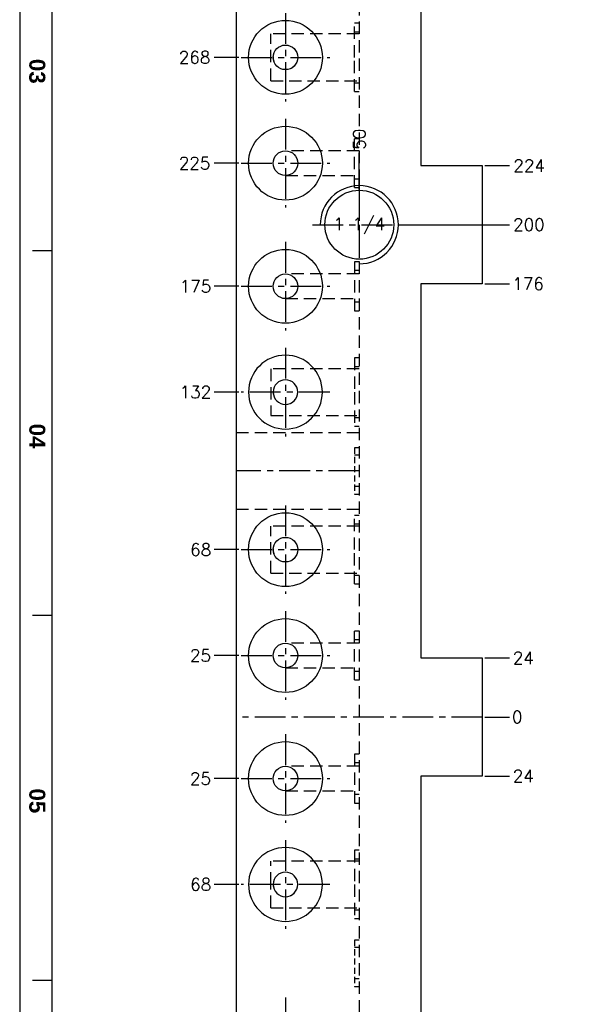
# Model space of a CAD drawing. Extents: x 2651 to 11825, y -3833 to 1075.
# Tile 508 of 656: x 5671 to 5898, y -2264 to -1864. Entities that reach past the tile are written whole.
import ezdxf
from ezdxf.enums import TextEntityAlignment as Align

# ---------------------------------------------------------------- set-up
doc = ezdxf.new("R2010")
doc.units = 0
doc.header["$LTSCALE"] = 10
for name, pattern in [('CENTER', [2, 1.25, -0.25, 0.25, -0.25]), ('DASHED', [0.75, 0.5, -0.25]), ('HIDDEN', [0.375, 0.25, -0.125])]:
    doc.linetypes.add(name, pattern=pattern)
doc.layers.get('0').update_dxf_attribs({"linetype": 'CONTINUOUS'})
doc.layers.get('Defpoints').update_dxf_attribs({"linetype": 'CONTINUOUS'})
for name, color, linetype in [('2', 7, 'CONTINUOUS'), ('98', 7, 'CONTINUOUS'), ('BOX', 4, 'CONTINUOUS'), ('CEN', 1, 'CENTER'), ('COOL', 150, 'HIDDEN'), ('DIM', 3, 'CONTINUOUS'), ('PART', 7, 'CONTINUOUS'), ('TEXT', 4, 'CONTINUOUS')]:
    doc.layers.add(name, color=color, linetype=linetype)
doc.styles.get("Standard").update_dxf_attribs({"font": 'romans.shx'})
doc.dimstyles.new('T5', dxfattribs={"dimtxt": 5, "dimasz": 4, "dimexe": 1.5, "dimexo": 1, "dimgap": 1.5, "dimtad": 0, "dimrnd": 1.38778e-17, "dimzin": 9, "dimdsep": 46, "dimtxsty": 'Standard', "dimblk": 'CLOSED', "dimcen": 0, "dimclrd": 3, "dimclre": 3, "dimclrt": 3, "dimazin": 2, "dimtfac": 0.75, "dimtofl": 0, "dimtmove": 0, "dimatfit": 3, "dimfxl": 0, "dimtolj": 1, "dimarcsym": 0})

# ---------------------------------------------------------------- blocks, each defined once
blk = doc.blocks.new('*D3198')
at = {"layer": 'Defpoints', "color": 0}
for p in [(5758.68, -1611.36), (5758.68, -1622.36), (5858.68, -2147.36)]:
    blk.add_point(p, dxfattribs=at)
at = {"layer": 'DIM', "color": 3, "lineweight": -2}
blk.add_line((5758.68, -1621.36), (5758.68, -1611.36), dxfattribs=at)
at = {"layer": 'DIM', "color": 3, "insert": (5758.68, -1603.79), "char_height": 5, "attachment_point": 5, "rotation": 90}
blk.add_mtext('\\A1;100', dxfattribs=at)
blk = doc.blocks.new('_Closed')
at = {"color": 0, "linetype": 'ByBlock', "lineweight": -2}
for p, q in [((-1, 0.167), (0, 0)), ((-1, 0.167), (-1, -0.167)), ((0, 0), (-1, -0.167)), ((0, 0), (-1, 0))]:
    blk.add_line(p, q, dxfattribs=at)
blk = doc.blocks.new('*D3199')
at = {"layer": 'Defpoints', "color": 0}
for p in [(5768.68, -1611.36), (5766.58, -1652.46), (5858.68, -2147.36)]:
    blk.add_point(p, dxfattribs=at)
at = {"layer": 'DIM', "color": 3, "lineweight": -2}
for p, q in [((5768.68, -1619.36), (5768.68, -1611.36)), ((5766.58, -1627.36), (5768.68, -1619.36)), ((5766.58, -1651.46), (5766.58, -1627.36))]:
    blk.add_line(p, q, dxfattribs=at)
at = {"layer": 'DIM', "color": 3, "insert": (5768.68, -1602.95), "char_height": 5, "attachment_point": 5, "rotation": 90}
blk.add_mtext('\\A1;92.1', dxfattribs=at)
blk = doc.blocks.new('*D3200')
at = {"layer": 'Defpoints', "color": 0}
for p in [(5853.68, -1611.36), (5853.68, -1622.36), (5858.68, -2147.36)]:
    blk.add_point(p, dxfattribs=at)
at = {"layer": 'DIM', "color": 3, "lineweight": -2}
blk.add_line((5853.68, -1621.36), (5853.68, -1611.36), dxfattribs=at)
at = {"layer": 'DIM', "color": 3, "insert": (5853.68, -1608.19), "char_height": 5, "attachment_point": 5, "rotation": 90}
blk.add_mtext('\\A1;5', dxfattribs=at)
blk = doc.blocks.new('*D3203')
at = {"layer": 'Defpoints', "color": 0}
for p in [(5858.68, -1771.36), (5869.68, -1771.36), (5858.68, -2147.36)]:
    blk.add_point(p, dxfattribs=at)
at = {"layer": 'DIM', "color": 3, "lineweight": -2}
blk.add_line((5859.68, -1771.36), (5869.68, -1771.36), dxfattribs=at)
at = {"layer": 'DIM', "color": 3, "insert": (5877.61, -1771.36), "char_height": 5, "attachment_point": 5}
blk.add_mtext('\\A1;376', dxfattribs=at)
blk = doc.blocks.new('*D3204')
at = {"layer": 'Defpoints', "color": 0}
for p in [(5858.68, -1923.36), (5869.68, -1923.36), (5858.68, -2147.36)]:
    blk.add_point(p, dxfattribs=at)
at = {"layer": 'DIM', "color": 3, "lineweight": -2}
blk.add_line((5859.68, -1923.36), (5869.68, -1923.36), dxfattribs=at)
at = {"layer": 'DIM', "color": 3, "insert": (5877.73, -1923.36), "char_height": 5, "attachment_point": 5}
blk.add_mtext('\\A1;224', dxfattribs=at)
blk = doc.blocks.new('*D3205')
at = {"layer": 'Defpoints', "color": 0}
for p in [(5825.83, -1947.36), (5869.68, -1947.36), (5858.68, -2147.36)]:
    blk.add_point(p, dxfattribs=at)
at = {"layer": 'DIM', "color": 3, "lineweight": -2}
blk.add_line((5826.83, -1947.36), (5869.68, -1947.36), dxfattribs=at)
at = {"layer": 'DIM', "color": 3, "insert": (5877.61, -1947.36), "char_height": 5, "attachment_point": 5}
blk.add_mtext('\\A1;200', dxfattribs=at)
blk = doc.blocks.new('*D3206')
at = {"layer": 'Defpoints', "color": 0}
for p in [(5858.68, -1971.36), (5869.68, -1971.36), (5858.68, -2147.36)]:
    blk.add_point(p, dxfattribs=at)
at = {"layer": 'DIM', "color": 3, "lineweight": -2}
blk.add_line((5859.68, -1971.36), (5869.68, -1971.36), dxfattribs=at)
at = {"layer": 'DIM', "color": 3, "insert": (5877.26, -1971.36), "char_height": 5, "attachment_point": 5}
blk.add_mtext('\\A1;176', dxfattribs=at)
blk = doc.blocks.new('*D3207')
at = {"layer": 'Defpoints', "color": 0}
for p in [(5858.68, -2123.36), (5869.68, -2123.36), (5858.68, -2147.36)]:
    blk.add_point(p, dxfattribs=at)
at = {"layer": 'DIM', "color": 3, "lineweight": -2}
blk.add_line((5859.68, -2123.36), (5869.68, -2123.36), dxfattribs=at)
at = {"layer": 'DIM', "color": 3, "insert": (5875.35, -2123.36), "char_height": 5, "attachment_point": 5}
blk.add_mtext('\\A1;24', dxfattribs=at)
blk = doc.blocks.new('*D3208')
at = {"layer": 'Defpoints', "color": 0}
for p in [(5858.68, -2147.36), (5858.68, -2147.36), (5869.68, -2147.36)]:
    blk.add_point(p, dxfattribs=at)
at = {"layer": 'DIM', "color": 3, "lineweight": -2}
blk.add_line((5859.68, -2147.36), (5869.68, -2147.36), dxfattribs=at)
at = {"layer": 'DIM', "color": 3, "insert": (5872.85, -2147.36), "char_height": 5, "attachment_point": 5}
blk.add_mtext('\\A1;0', dxfattribs=at)
blk = doc.blocks.new('*D3209')
at = {"layer": 'Defpoints', "color": 0}
for p in [(5858.68, -2147.36), (5858.68, -2171.36), (5869.68, -2171.36)]:
    blk.add_point(p, dxfattribs=at)
at = {"layer": 'DIM', "color": 3, "lineweight": -2}
blk.add_line((5859.68, -2171.36), (5869.68, -2171.36), dxfattribs=at)
at = {"layer": 'DIM', "color": 3, "insert": (5875.35, -2171.36), "char_height": 5, "attachment_point": 5}
blk.add_mtext('\\A1;24', dxfattribs=at)
blk = doc.blocks.new('*D3210')
at = {"layer": 'Defpoints', "color": 0}
for p in [(5858.68, -2147.36), (5858.68, -2323.36), (5869.68, -2323.36)]:
    blk.add_point(p, dxfattribs=at)
at = {"layer": 'DIM', "color": 3, "lineweight": -2}
blk.add_line((5859.68, -2323.36), (5869.68, -2323.36), dxfattribs=at)
at = {"layer": 'DIM', "color": 3, "insert": (5877.26, -2323.36), "char_height": 5, "attachment_point": 5}
blk.add_mtext('\\A1;176', dxfattribs=at)
blk = doc.blocks.new('*D3211')
at = {"layer": 'Defpoints', "color": 0}
for p in [(5858.68, -2147.36), (5825.83, -2347.36), (5869.68, -2347.36)]:
    blk.add_point(p, dxfattribs=at)
at = {"layer": 'DIM', "color": 3, "lineweight": -2}
blk.add_line((5826.83, -2347.36), (5869.68, -2347.36), dxfattribs=at)
at = {"layer": 'DIM', "color": 3, "insert": (5877.61, -2347.36), "char_height": 5, "attachment_point": 5}
blk.add_mtext('\\A1;200', dxfattribs=at)
blk = doc.blocks.new('*D3212')
at = {"layer": 'Defpoints', "color": 0}
for p in [(5858.68, -2147.36), (5858.68, -2371.36), (5869.68, -2371.36)]:
    blk.add_point(p, dxfattribs=at)
at = {"layer": 'DIM', "color": 3, "lineweight": -2}
blk.add_line((5859.68, -2371.36), (5869.68, -2371.36), dxfattribs=at)
at = {"layer": 'DIM', "color": 3, "insert": (5877.73, -2371.36), "char_height": 5, "attachment_point": 5}
blk.add_mtext('\\A1;224', dxfattribs=at)
blk = doc.blocks.new('*D3213')
at = {"layer": 'Defpoints', "color": 0}
for p in [(5858.68, -2147.36), (5858.68, -2523.36), (5869.68, -2523.36)]:
    blk.add_point(p, dxfattribs=at)
at = {"layer": 'DIM', "color": 3, "lineweight": -2}
blk.add_line((5859.68, -2523.36), (5869.68, -2523.36), dxfattribs=at)
at = {"layer": 'DIM', "color": 3, "insert": (5877.61, -2523.36), "char_height": 5, "attachment_point": 5}
blk.add_mtext('\\A1;376', dxfattribs=at)
blk = doc.blocks.new('*D3214')
at = {"layer": 'Defpoints', "color": 0}
for p in [(5858.68, -1747.36), (5869.68, -1747.36), (5858.68, -2147.36)]:
    blk.add_point(p, dxfattribs=at)
at = {"layer": 'DIM', "color": 3, "lineweight": -2}
blk.add_line((5859.68, -1747.36), (5869.68, -1747.36), dxfattribs=at)
at = {"layer": 'DIM', "color": 3, "insert": (5877.61, -1747.36), "char_height": 5, "attachment_point": 5}
blk.add_mtext('\\A1;400', dxfattribs=at)
blk = doc.blocks.new('*D3215')
at = {"layer": 'Defpoints', "color": 0}
for p in [(5858.68, -2147.36), (5858.68, -2547.36), (5869.68, -2547.36)]:
    blk.add_point(p, dxfattribs=at)
at = {"layer": 'DIM', "color": 3, "lineweight": -2}
blk.add_line((5859.68, -2547.36), (5869.68, -2547.36), dxfattribs=at)
at = {"layer": 'DIM', "color": 3, "insert": (5877.61, -2547.36), "char_height": 5, "attachment_point": 5}
blk.add_mtext('\\A1;400', dxfattribs=at)
blk = doc.blocks.new('*D3216')
at = {"layer": 'Defpoints', "color": 0}
for p in [(5858.68, -2147.36), (5847.76, -2622.36), (5869.68, -2622.36)]:
    blk.add_point(p, dxfattribs=at)
at = {"layer": 'DIM', "color": 3, "lineweight": -2}
blk.add_line((5848.76, -2622.36), (5869.68, -2622.36), dxfattribs=at)
at = {"layer": 'DIM', "color": 3, "insert": (5877.61, -2622.36), "char_height": 5, "attachment_point": 5}
blk.add_mtext('\\A1;475', dxfattribs=at)
blk = doc.blocks.new('*D3217')
at = {"layer": 'Defpoints', "color": 0}
for p in [(5858.68, -2147.36), (5858.68, -2672.36), (5858.68, -2682.81)]:
    blk.add_point(p, dxfattribs=at)
at = {"layer": 'DIM', "color": 3, "lineweight": -2}
blk.add_line((5858.68, -2673.36), (5858.68, -2682.81), dxfattribs=at)
at = {"layer": 'DIM', "color": 3, "insert": (5858.68, -2685.98), "char_height": 5, "attachment_point": 5, "rotation": 90}
blk.add_mtext('\\A1;0', dxfattribs=at)
blk = doc.blocks.new('*D3218')
at = {"layer": 'Defpoints', "color": 0}
for p in [(5858.68, -2147.36), (5758.68, -2672.36), (5758.68, -2684.49)]:
    blk.add_point(p, dxfattribs=at)
at = {"layer": 'DIM', "color": 3, "lineweight": -2}
blk.add_line((5758.68, -2673.36), (5758.68, -2684.49), dxfattribs=at)
at = {"layer": 'DIM', "color": 3, "insert": (5758.68, -2692.06), "char_height": 5, "attachment_point": 5, "rotation": 90}
blk.add_mtext('\\A1;100', dxfattribs=at)
blk = doc.blocks.new('*D3219')
at = {"layer": 'Defpoints', "color": 0}
for p in [(5858.68, -2147.36), (5840.14, -2629.98), (5840.14, -2637.92)]:
    blk.add_point(p, dxfattribs=at)
at = {"layer": 'DIM', "color": 3, "lineweight": -2}
blk.add_line((5840.14, -2630.98), (5840.14, -2637.92), dxfattribs=at)
at = {"layer": 'DIM', "color": 3, "insert": (5840.14, -2649.18), "char_height": 5, "attachment_point": 5, "rotation": 90}
blk.add_mtext('\\A1;18.54', dxfattribs=at)
blk = doc.blocks.new('*D3220')
at = {"layer": 'Defpoints', "color": 0}
for p in [(5858.68, -2147.36), (5778.68, -2540.36), (5778.68, -2551.9)]:
    blk.add_point(p, dxfattribs=at)
at = {"layer": 'DIM', "color": 3, "lineweight": -2}
blk.add_line((5778.68, -2541.36), (5778.68, -2551.9), dxfattribs=at)
at = {"layer": 'DIM', "color": 3, "insert": (5778.68, -2557.44), "char_height": 5, "attachment_point": 5, "rotation": 90}
blk.add_mtext('\\A1;80', dxfattribs=at)
blk = doc.blocks.new('*D3221')
at = {"layer": 'Defpoints', "color": 0}
for p in [(5858.68, -2147.36), (5808.68, -2547.36), (5808.68, -2556.93)]:
    blk.add_point(p, dxfattribs=at)
at = {"layer": 'DIM', "color": 3, "lineweight": -2}
blk.add_line((5808.68, -2548.36), (5808.68, -2556.93), dxfattribs=at)
at = {"layer": 'DIM', "color": 3, "insert": (5808.68, -2562.48), "char_height": 5, "attachment_point": 5, "rotation": 90}
blk.add_mtext('\\A1;50', dxfattribs=at)
blk = doc.blocks.new('*D3222')
at = {"layer": 'Defpoints', "color": 0}
for p in [(5858.68, -2147.36), (5749.68, -2522.36), (5760.68, -2522.36)]:
    blk.add_point(p, dxfattribs=at)
at = {"layer": 'DIM', "color": 3, "lineweight": -2}
blk.add_line((5759.68, -2522.36), (5749.68, -2522.36), dxfattribs=at)
at = {"layer": 'DIM', "color": 3, "insert": (5741.76, -2522.36), "char_height": 5, "attachment_point": 5}
blk.add_mtext('\\A1;375', dxfattribs=at)
blk = doc.blocks.new('*D3223')
at = {"layer": 'Defpoints', "color": 0}
for p in [(5858.68, -2147.36), (5749.68, -2479.36), (5760.68, -2479.36)]:
    blk.add_point(p, dxfattribs=at)
at = {"layer": 'DIM', "color": 3, "lineweight": -2}
blk.add_line((5759.68, -2479.36), (5749.68, -2479.36), dxfattribs=at)
at = {"layer": 'DIM', "color": 3, "insert": (5741.76, -2479.36), "char_height": 5, "attachment_point": 5}
blk.add_mtext('\\A1;332', dxfattribs=at)
blk = doc.blocks.new('*D3224')
at = {"layer": 'Defpoints', "color": 0}
for p in [(5858.68, -2147.36), (5749.68, -2415.36), (5760.68, -2415.36)]:
    blk.add_point(p, dxfattribs=at)
at = {"layer": 'DIM', "color": 3, "lineweight": -2}
blk.add_line((5759.68, -2415.36), (5749.68, -2415.36), dxfattribs=at)
at = {"layer": 'DIM', "color": 3, "insert": (5741.76, -2415.36), "char_height": 5, "attachment_point": 5}
blk.add_mtext('\\A1;268', dxfattribs=at)
blk = doc.blocks.new('*D3225')
at = {"layer": 'Defpoints', "color": 0}
for p in [(5858.68, -2147.36), (5749.68, -2372.36), (5760.68, -2372.36)]:
    blk.add_point(p, dxfattribs=at)
at = {"layer": 'DIM', "color": 3, "lineweight": -2}
blk.add_line((5759.68, -2372.36), (5749.68, -2372.36), dxfattribs=at)
at = {"layer": 'DIM', "color": 3, "insert": (5741.76, -2372.36), "char_height": 5, "attachment_point": 5}
blk.add_mtext('\\A1;225', dxfattribs=at)
blk = doc.blocks.new('*D3226')
at = {"layer": 'Defpoints', "color": 0}
for p in [(5858.68, -2147.36), (5749.68, -2322.36), (5760.68, -2322.36)]:
    blk.add_point(p, dxfattribs=at)
at = {"layer": 'DIM', "color": 3, "lineweight": -2}
blk.add_line((5759.68, -2322.36), (5749.68, -2322.36), dxfattribs=at)
at = {"layer": 'DIM', "color": 3, "insert": (5742.11, -2322.36), "char_height": 5, "attachment_point": 5}
blk.add_mtext('\\A1;175', dxfattribs=at)
blk = doc.blocks.new('*D3227')
at = {"layer": 'Defpoints', "color": 0}
for p in [(5858.68, -2147.36), (5749.68, -2279.36), (5760.68, -2279.36)]:
    blk.add_point(p, dxfattribs=at)
at = {"layer": 'DIM', "color": 3, "lineweight": -2}
blk.add_line((5759.68, -2279.36), (5749.68, -2279.36), dxfattribs=at)
at = {"layer": 'DIM', "color": 3, "insert": (5742.11, -2279.36), "char_height": 5, "attachment_point": 5}
blk.add_mtext('\\A1;132', dxfattribs=at)
blk = doc.blocks.new('*D3228')
at = {"layer": 'Defpoints', "color": 0}
for p in [(5858.68, -2147.36), (5749.68, -2215.36), (5760.68, -2215.36)]:
    blk.add_point(p, dxfattribs=at)
at = {"layer": 'DIM', "color": 3, "lineweight": -2}
blk.add_line((5759.68, -2215.36), (5749.68, -2215.36), dxfattribs=at)
at = {"layer": 'DIM', "color": 3, "insert": (5744.26, -2215.36), "char_height": 5, "attachment_point": 5}
blk.add_mtext('\\A1;68', dxfattribs=at)
blk = doc.blocks.new('*D3229')
at = {"layer": 'Defpoints', "color": 0}
for p in [(5858.68, -2147.36), (5749.68, -2172.36), (5760.68, -2172.36)]:
    blk.add_point(p, dxfattribs=at)
at = {"layer": 'DIM', "color": 3, "lineweight": -2}
blk.add_line((5759.68, -2172.36), (5749.68, -2172.36), dxfattribs=at)
at = {"layer": 'DIM', "color": 3, "insert": (5744.14, -2172.36), "char_height": 5, "attachment_point": 5}
blk.add_mtext('\\A1;25', dxfattribs=at)
blk = doc.blocks.new('*D3230')
at = {"layer": 'Defpoints', "color": 0}
for p in [(5749.68, -2122.36), (5760.68, -2122.36), (5858.68, -2147.36)]:
    blk.add_point(p, dxfattribs=at)
at = {"layer": 'DIM', "color": 3, "lineweight": -2}
blk.add_line((5759.68, -2122.36), (5749.68, -2122.36), dxfattribs=at)
at = {"layer": 'DIM', "color": 3, "insert": (5744.14, -2122.36), "char_height": 5, "attachment_point": 5}
blk.add_mtext('\\A1;25', dxfattribs=at)
blk = doc.blocks.new('*D3231')
at = {"layer": 'Defpoints', "color": 0}
for p in [(5749.68, -2079.36), (5760.68, -2079.36), (5858.68, -2147.36)]:
    blk.add_point(p, dxfattribs=at)
at = {"layer": 'DIM', "color": 3, "lineweight": -2}
blk.add_line((5759.68, -2079.36), (5749.68, -2079.36), dxfattribs=at)
at = {"layer": 'DIM', "color": 3, "insert": (5744.26, -2079.36), "char_height": 5, "attachment_point": 5}
blk.add_mtext('\\A1;68', dxfattribs=at)
blk = doc.blocks.new('*D3232')
at = {"layer": 'Defpoints', "color": 0}
for p in [(5749.68, -2015.36), (5760.68, -2015.36), (5858.68, -2147.36)]:
    blk.add_point(p, dxfattribs=at)
at = {"layer": 'DIM', "color": 3, "lineweight": -2}
blk.add_line((5759.68, -2015.36), (5749.68, -2015.36), dxfattribs=at)
at = {"layer": 'DIM', "color": 3, "insert": (5742.11, -2015.36), "char_height": 5, "attachment_point": 5}
blk.add_mtext('\\A1;132', dxfattribs=at)
blk = doc.blocks.new('*D3233')
at = {"layer": 'Defpoints', "color": 0}
for p in [(5749.68, -1972.36), (5760.68, -1972.36), (5858.68, -2147.36)]:
    blk.add_point(p, dxfattribs=at)
at = {"layer": 'DIM', "color": 3, "lineweight": -2}
blk.add_line((5759.68, -1972.36), (5749.68, -1972.36), dxfattribs=at)
at = {"layer": 'DIM', "color": 3, "insert": (5742.11, -1972.36), "char_height": 5, "attachment_point": 5}
blk.add_mtext('\\A1;175', dxfattribs=at)
blk = doc.blocks.new('*D3234')
at = {"layer": 'Defpoints', "color": 0}
for p in [(5749.68, -1922.36), (5760.68, -1922.36), (5858.68, -2147.36)]:
    blk.add_point(p, dxfattribs=at)
at = {"layer": 'DIM', "color": 3, "lineweight": -2}
blk.add_line((5759.68, -1922.36), (5749.68, -1922.36), dxfattribs=at)
at = {"layer": 'DIM', "color": 3, "insert": (5741.76, -1922.36), "char_height": 5, "attachment_point": 5}
blk.add_mtext('\\A1;225', dxfattribs=at)
blk = doc.blocks.new('*D3235')
at = {"layer": 'Defpoints', "color": 0}
for p in [(5749.68, -1879.36), (5760.68, -1879.36), (5858.68, -2147.36)]:
    blk.add_point(p, dxfattribs=at)
at = {"layer": 'DIM', "color": 3, "lineweight": -2}
blk.add_line((5759.68, -1879.36), (5749.68, -1879.36), dxfattribs=at)
at = {"layer": 'DIM', "color": 3, "insert": (5741.76, -1879.36), "char_height": 5, "attachment_point": 5}
blk.add_mtext('\\A1;268', dxfattribs=at)
blk = doc.blocks.new('*D3236')
at = {"layer": 'Defpoints', "color": 0}
for p in [(5749.68, -1815.36), (5760.68, -1815.36), (5858.68, -2147.36)]:
    blk.add_point(p, dxfattribs=at)
at = {"layer": 'DIM', "color": 3, "lineweight": -2}
blk.add_line((5759.68, -1815.36), (5749.68, -1815.36), dxfattribs=at)
at = {"layer": 'DIM', "color": 3, "insert": (5741.76, -1815.36), "char_height": 5, "attachment_point": 5}
blk.add_mtext('\\A1;332', dxfattribs=at)
blk = doc.blocks.new('*D3237')
at = {"layer": 'Defpoints', "color": 0}
for p in [(5749.68, -1772.36), (5760.68, -1772.36), (5858.68, -2147.36)]:
    blk.add_point(p, dxfattribs=at)
at = {"layer": 'DIM', "color": 3, "lineweight": -2}
blk.add_line((5759.68, -1772.36), (5749.68, -1772.36), dxfattribs=at)
at = {"layer": 'DIM', "color": 3, "insert": (5741.76, -1772.36), "char_height": 5, "attachment_point": 5}
blk.add_mtext('\\A1;375', dxfattribs=at)
blk = doc.blocks.new('*D3238')
at = {"layer": 'Defpoints', "color": 0}
for p in [(5778.68, -1744.92), (5778.68, -1754.36), (5858.68, -2147.36)]:
    blk.add_point(p, dxfattribs=at)
at = {"layer": 'DIM', "color": 3, "lineweight": -2}
blk.add_line((5778.68, -1753.36), (5778.68, -1744.92), dxfattribs=at)
at = {"layer": 'DIM', "color": 3, "insert": (5778.68, -1739.37), "char_height": 5, "attachment_point": 5, "rotation": 90}
blk.add_mtext('\\A1;80', dxfattribs=at)
blk = doc.blocks.new('*D3239')
at = {"layer": 'Defpoints', "color": 0}
for p in [(5808.68, -1737.78), (5808.68, -1747.36), (5858.68, -2147.36)]:
    blk.add_point(p, dxfattribs=at)
at = {"layer": 'DIM', "color": 3, "lineweight": -2}
blk.add_line((5808.68, -1746.36), (5808.68, -1737.78), dxfattribs=at)
at = {"layer": 'DIM', "color": 3, "insert": (5808.68, -1732.23), "char_height": 5, "attachment_point": 5, "rotation": 90}
blk.add_mtext('\\A1;50', dxfattribs=at)
blk = doc.blocks.new('*D3240')
at = {"layer": 'Defpoints', "color": 0}
for p in [(5808.68, -1918.21), (5808.68, -1934.11), (5858.68, -2147.36)]:
    blk.add_point(p, dxfattribs=at)
at = {"layer": 'DIM', "color": 3, "lineweight": -2}
blk.add_line((5808.68, -1933.11), (5808.68, -1918.21), dxfattribs=at)
at = {"layer": 'DIM', "color": 3, "insert": (5808.68, -1912.66), "char_height": 5, "attachment_point": 5, "rotation": 90}
blk.add_mtext('\\A1;50', dxfattribs=at)
blk = doc.blocks.new('*D3241')
at = {"layer": 'Defpoints', "color": 0}
for p in [(5858.68, -2147.36), (5808.68, -2361.65), (5808.68, -2381.69)]:
    blk.add_point(p, dxfattribs=at)
at = {"layer": 'DIM', "color": 3, "lineweight": -2}
blk.add_line((5808.68, -2362.65), (5808.68, -2381.69), dxfattribs=at)
at = {"layer": 'DIM', "color": 3, "insert": (5808.68, -2387.23), "char_height": 5, "attachment_point": 5, "rotation": 90}
blk.add_mtext('\\A1;50', dxfattribs=at)
blk = doc.blocks.new('*D3245')
at = {"layer": 'Defpoints', "color": 0}
for p in [(5833.68, -1763.55), (5833.68, -1771.36), (5858.68, -2147.36)]:
    blk.add_point(p, dxfattribs=at)
at = {"layer": 'DIM', "color": 3, "lineweight": -2}
blk.add_line((5833.68, -1770.36), (5833.68, -1763.55), dxfattribs=at)
at = {"layer": 'DIM', "color": 3, "insert": (5833.68, -1758), "char_height": 5, "attachment_point": 5, "rotation": 90}
blk.add_mtext('\\A1;25', dxfattribs=at)
blk = doc.blocks.new('QQQ')
at = {"color": 4}
for p, q in [((-1111.2, 2143.08), (-1117.2, 2143.08)), ((-1111.2, 2029.08), (-1117.2, 2029.08)), ((-1111.2, 1915.08), (-1117.2, 1915.08))]:
    blk.add_line(p, q, dxfattribs=at)
at = {"layer": 'BOX', "color": 3}
for points in [[(-1121.2, 2485.08), (-1121.2, 1345.08), (-301.2, 1345.08), (-301.2, 2485.08)], [(-1111.2, 2475.08), (-1111.2, 1355.08), (-311.2, 1355.08), (-311.2, 2475.08)]]:
    blk.add_lwpolyline(points, close=True, dxfattribs=at)
at = {"color": 4, "char_height": 5, "attachment_point": 1, "rotation": 270}
for s, insert in [('{\\fArial|b1|i0|c0|p34;\\C6;03}', (-1113.2, 2203.08)), ('{\\fArial|b1|i0|c0|p34;\\C6;04}', (-1113.2, 2089.08)), ('{\\fArial|b1|i0|c0|p34;\\C6;05}', (-1113.2, 1975.08))]:
    blk.add_mtext_dynamic_manual_height_columns(s, width=8, gutter_width=12.5, heights=[0], dxfattribs=dict(at, insert=insert))
blk = doc.blocks.new('*U3415', base_point=(3562.29, -1013.36))
blk.add_circle((3562.29, -1013.36), 14)
at = {"layer": 'CEN'}
for p, q in [((3562.29, -994.31), (3562.29, -1032.41)), ((3543.24, -1013.36), (3581.34, -1013.36))]:
    blk.add_line(p, q, dxfattribs=at)
at = {"layer": 'DIM'}
blk.add_arc((3562.29, -1013.36), 15.88, 270, 180, dxfattribs=at)

msp = doc.modelspace()

# ---------------------------------------------------------------- linework, layer by layer
at = {"layer": '2', "color": 2, "linetype": 'CENTER'}
msp.add_line((5858.684, -2147.358), (5758.684, -2147.358), dxfattribs=at)
at = {"layer": '98', "color": 7, "linetype": 'Continuous'}
for p, q in [((5758.684, -1622.358), (5758.684, -2672.358)), ((5833.684, -1771.358), (5833.684, -1923.358)), ((5833.684, -1923.358), (5858.684, -1923.358)), ((5858.684, -1923.358), (5858.684, -1971.358)), ((5858.684, -1971.358), (5833.684, -1971.358)), ((5833.684, -1971.358), (5833.684, -2123.358)), ((5833.684, -2123.358), (5858.684, -2123.358)), ((5858.684, -2123.358), (5858.684, -2171.358)), ((5858.684, -2171.358), (5833.684, -2171.358)), ((5833.684, -2171.358), (5833.684, -2323.358))]:
    msp.add_line(p, q, dxfattribs=at)
at = {"layer": '98', "color": 6, "linetype": 'DASHED'}
for p, q in [((5808.684, -1767.358), (5808.684, -2527.358)), ((5808.684, -1865.488), (5806.784, -1865.488)), ((5806.784, -1879.358), (5806.784, -1865.488)), ((5808.684, -1869.858), (5772.684, -1869.858)), ((5772.684, -1888.858), (5772.684, -1869.858)), ((5808.684, -1869.058), (5806.784, -1869.058)), ((5806.784, -1893.228), (5806.784, -1879.358)), ((5772.684, -1888.858), (5808.684, -1888.858)), ((5806.784, -1889.658), (5808.684, -1889.658)), ((5806.784, -1893.228), (5808.684, -1893.228)), ((5808.684, -1912.438), (5806.784, -1912.438)), ((5806.784, -1932.278), (5806.784, -1912.438)), ((5808.684, -1917.358), (5778.684, -1917.358)), ((5808.684, -1916.008), (5806.784, -1916.008)), ((5778.684, -1927.358), (5808.684, -1927.358)), ((5806.784, -1928.708), (5808.684, -1928.708)), ((5806.784, -1932.278), (5808.684, -1932.278)), ((5808.684, -1962.438), (5806.784, -1962.438)), ((5806.784, -1962.438), (5806.784, -1982.278)), ((5808.684, -1967.358), (5778.684, -1967.358)), ((5808.684, -1966.008), (5806.784, -1966.008)), ((5778.684, -1977.358), (5808.684, -1977.358)), ((5806.784, -1978.708), (5808.684, -1978.708)), ((5806.784, -1982.278), (5808.684, -1982.278)), ((5808.684, -2001.488), (5806.784, -2001.488)), ((5806.784, -2001.488), (5806.784, -2015.358)), ((5808.684, -2005.858), (5772.684, -2005.858)), ((5772.684, -2005.858), (5772.684, -2024.858)), ((5808.684, -2005.058), (5806.784, -2005.058)), ((5806.784, -2015.358), (5806.784, -2029.228)), ((5772.684, -2024.858), (5808.684, -2024.858)), ((5806.784, -2025.658), (5808.684, -2025.658)), ((5808.684, -2031.858), (5758.684, -2031.858)), ((5806.784, -2029.228), (5808.684, -2029.228)), ((5758.684, -2062.858), (5808.684, -2062.858)), ((5808.684, -2065.488), (5806.784, -2065.488)), ((5806.784, -2079.358), (5806.784, -2065.488)), ((5808.684, -2069.858), (5772.684, -2069.858)), ((5772.684, -2088.858), (5772.684, -2069.858)), ((5808.684, -2069.058), (5806.784, -2069.058)), ((5806.784, -2093.228), (5806.784, -2079.358)), ((5772.684, -2088.858), (5808.684, -2088.858)), ((5806.784, -2089.658), (5808.684, -2089.658)), ((5806.784, -2093.228), (5808.684, -2093.228)), ((5808.684, -2112.438), (5806.784, -2112.438)), ((5806.784, -2132.278), (5806.784, -2112.438)), ((5808.684, -2117.358), (5778.684, -2117.358)), ((5808.684, -2116.008), (5806.784, -2116.008)), ((5778.684, -2127.358), (5808.684, -2127.358)), ((5806.784, -2128.708), (5808.684, -2128.708)), ((5806.784, -2132.278), (5808.684, -2132.278)), ((5808.684, -2162.438), (5806.784, -2162.438)), ((5806.784, -2162.438), (5806.784, -2182.278)), ((5808.684, -2167.358), (5778.684, -2167.358)), ((5808.684, -2166.008), (5806.784, -2166.008)), ((5778.684, -2177.358), (5808.684, -2177.358)), ((5806.784, -2178.708), (5808.684, -2178.708)), ((5806.784, -2182.278), (5808.684, -2182.278)), ((5808.684, -2201.488), (5806.784, -2201.488)), ((5806.784, -2201.488), (5806.784, -2215.358)), ((5808.684, -2205.858), (5772.684, -2205.858)), ((5772.684, -2215.358), (5772.684, -2205.858)), ((5808.684, -2205.058), (5806.784, -2205.058)), ((5772.684, -2224.858), (5772.684, -2215.358)), ((5806.784, -2215.358), (5806.784, -2229.228)), ((5772.684, -2224.858), (5808.684, -2224.858)), ((5806.784, -2225.658), (5808.684, -2225.658)), ((5806.784, -2229.228), (5808.684, -2229.228))]:
    msp.add_line(p, q, dxfattribs=at)
at = {"layer": '98', "color": 7, "linetype": 'Continuous'}
for centre, radius in [((5778.684, -1879.358), 15), ((5778.684, -1879.358), 5), ((5778.684, -1922.358), 15), ((5778.684, -1922.358), 5), ((5778.684, -1972.358), 15), ((5778.684, -1972.358), 5), ((5778.684, -2079.358), 15), ((5778.684, -2079.358), 5), ((5778.684, -2122.358), 15), ((5778.684, -2122.358), 5), ((5778.684, -2172.358), 15), ((5778.684, -2172.358), 5)]:
    msp.add_circle(centre, radius, dxfattribs=at)
at = {"layer": '98', "color": 7, "linetype": 'Continuous', "extrusion": (0, 0, -1)}
for centre, radius in [((-5778.684, -2015.358), 15), ((-5778.684, -2015.358), 5), ((-5778.684, -2215.358), 15), ((-5778.684, -2215.358), 5)]:
    msp.add_circle(centre, radius, dxfattribs=at)
at = {"layer": '98', "color": 6, "linetype": 'DASHED'}
for points in [[(5773.699, -1878.97), (5773.653, -1879.565), (5773.715, -1880.164), (5773.903, -1880.825), (5773.933, -1880.918), (5773.965, -1881.011)], [(5773.699, -2078.97), (5773.653, -2079.565), (5773.715, -2080.164), (5773.903, -2080.825), (5773.933, -2080.918), (5773.965, -2081.011)]]:
    msp.add_open_spline(points, degree=3, knots=[0, 0, 0, 0, 0.8566618, 0.8566618, 1, 1, 1, 1], dxfattribs=at)
for points in [[(5780.907, -1883.837), (5781.221, -1883.681), (5781.517, -1883.493), (5781.79, -1883.276)], [(5781.79, -1883.276), (5781.913, -1883.179), (5782.03, -1883.077), (5782.142, -1882.969)], [(5773.692, -2015.082), (5773.666, -2015.551), (5773.707, -2016.021), (5773.81, -2016.474)], [(5780.466, -2020.03), (5780.946, -2019.846), (5781.393, -2019.591), (5781.79, -2019.276)], [(5781.79, -2019.276), (5781.943, -2019.155), (5782.088, -2019.026), (5782.225, -2018.889)], [(5780.907, -2083.837), (5781.221, -2083.681), (5781.517, -2083.493), (5781.79, -2083.276)], [(5781.79, -2083.276), (5781.913, -2083.179), (5782.03, -2083.077), (5782.142, -2082.969)], [(5773.692, -2215.082), (5773.666, -2215.551), (5773.707, -2216.021), (5773.81, -2216.474)], [(5780.466, -2220.03), (5780.946, -2219.846), (5781.393, -2219.591), (5781.79, -2219.276)], [(5781.79, -2219.276), (5781.943, -2219.155), (5782.088, -2219.026), (5782.225, -2218.889)]]:
    msp.add_open_spline(points, degree=3, dxfattribs=at)
at = {"layer": 'CEN'}
for p, q in [((5778.684, -1861.358), (5778.684, -1897.358)), ((5760.684, -1879.358), (5796.684, -1879.358)), ((5778.684, -1904.358), (5778.684, -1940.358)), ((5760.684, -1922.358), (5796.684, -1922.358)), ((5778.684, -1954.358), (5778.684, -1990.358)), ((5760.684, -1972.358), (5796.684, -1972.358)), ((5778.684, -1997.358), (5778.684, -2033.358)), ((5796.684, -2015.358), (5760.684, -2015.358)), ((5808.684, -2047.358), (5758.684, -2047.358)), ((5778.684, -2061.358), (5778.684, -2097.358)), ((5760.684, -2079.358), (5796.684, -2079.358)), ((5778.684, -2104.358), (5778.684, -2140.358)), ((5760.684, -2122.358), (5796.684, -2122.358)), ((5778.684, -2154.358), (5778.684, -2190.358)), ((5760.684, -2172.358), (5796.684, -2172.358)), ((5778.684, -2197.358), (5778.684, -2233.358)), ((5796.684, -2215.358), (5760.684, -2215.358)), ((5778.684, -2261.358), (5778.684, -2297.358))]:
    msp.add_line(p, q, dxfattribs=at)
at = {"layer": 'COOL'}
for p, q in [((5808.684, -2037.938), (5806.784, -2037.938)), ((5806.784, -2037.938), (5806.784, -2056.778)), ((5808.684, -2041.008), (5806.784, -2041.008)), ((5808.684, -2053.708), (5806.784, -2053.708)), ((5806.784, -2056.778), (5808.684, -2056.778)), ((5808.684, -2237.938), (5806.784, -2237.938)), ((5806.784, -2237.938), (5806.784, -2256.778)), ((5808.684, -2241.008), (5806.784, -2241.008)), ((5808.684, -2253.708), (5806.784, -2253.708)), ((5806.784, -2256.778), (5808.684, -2256.778))]:
    msp.add_line(p, q, dxfattribs=at)

# ---------------------------------------------------------------- block references
at = {"layer": 'DIM', "xscale": 1.3, "yscale": 1.3, "zscale": 1.3}
msp.add_blockref('QQQ', (7128.245, -4743.963), dxfattribs=at)
at = {"layer": 'PART'}
msp.add_blockref('*U3415', (5808.684, -1947.358), dxfattribs=at)

# ---------------------------------------------------------------- texts
at = {"layer": 'TEXT'}
msp.add_text('1 1/4', height=5, dxfattribs=at).set_placement((5808.684, -1947.358), align=Align.MIDDLE)

# ---------------------------------------------------------------- dimensions: what is measured, and where the dimension line sits
at = {"layer": 'DIM'}
for feature_location, offset, dtype, origin, picture, middle in [((5758.684, -1622.358), (0, 11), 1, (5858.684, -2147.358), '*D3198', (5758.684, -1603.787)), ((5766.584, -1652.463), (2.1, 41.105), 1, (5858.684, -2147.358), '*D3199', (5768.684, -1602.953)), ((5853.684, -1622.358), (0, 11), 1, (5858.684, -2147.358), '*D3200', (5853.684, -1608.191)), ((5808.684, -1747.358), (0, 9.576), 1, (5858.684, -2147.358), '*D3239', (5808.684, -1732.234)), ((5778.684, -1754.358), (0, 9.443), 1, (5858.684, -2147.358), '*D3238', (5778.684, -1739.368)), ((5858.684, -1747.358), (11, 0), 0, (5858.684, -2147.358), '*D3214', (5877.613, -1747.358)), ((5833.684, -1771.358), (0, 7.811), 1, (5858.684, -2147.358), '*D3245', (5833.684, -1757.999)), ((5760.684, -1772.358), (-11, 0), 0, (5858.684, -2147.358), '*D3237', (5741.756, -1772.358)), ((5858.684, -1771.358), (11, 0), 0, (5858.684, -2147.358), '*D3203', (5877.613, -1771.358)), ((5760.684, -1815.358), (-11, 0), 0, (5858.684, -2147.358), '*D3236', (5741.756, -1815.358)), ((5760.684, -1879.358), (-11, 0), 0, (5858.684, -2147.358), '*D3235', (5741.756, -1879.358)), ((5808.684, -1934.108), (0, 15.897), 1, (5858.684, -2147.358), '*D3240', (5808.684, -1912.663)), ((5760.684, -1922.358), (-11, 0), 0, (5858.684, -2147.358), '*D3234', (5741.756, -1922.358)), ((5858.684, -1923.358), (11, 0), 0, (5858.684, -2147.358), '*D3204', (5877.732, -1923.358)), ((5825.832, -1947.358), (43.852, 0), 0, (5858.684, -2147.358), '*D3205', (5877.613, -1947.358)), ((5760.684, -1972.358), (-11, 0), 0, (5858.684, -2147.358), '*D3233', (5742.113, -1972.358)), ((5858.684, -1971.358), (11, 0), 0, (5858.684, -2147.358), '*D3206', (5877.256, -1971.358)), ((5760.684, -2015.358), (-11, 0), 0, (5858.684, -2147.358), '*D3232', (5742.113, -2015.358)), ((5760.684, -2079.358), (-11, 0), 0, (5858.684, -2147.358), '*D3231', (5744.256, -2079.358)), ((5760.684, -2122.358), (-11, 0), 0, (5858.684, -2147.358), '*D3230', (5744.136, -2122.358)), ((5858.684, -2123.358), (11, 0), 0, (5858.684, -2147.358), '*D3207', (5875.351, -2123.358)), ((5760.684, -2522.358), (-11, 0), 0, (5858.684, -2147.358), '*D3222', (5741.756, -2522.358)), ((5760.684, -2479.358), (-11, 0), 0, (5858.684, -2147.358), '*D3223', (5741.756, -2479.358)), ((5760.684, -2415.358), (-11, 0), 0, (5858.684, -2147.358), '*D3224', (5741.756, -2415.358)), ((5760.684, -2372.358), (-11, 0), 0, (5858.684, -2147.358), '*D3225', (5741.756, -2372.358)), ((5760.684, -2322.358), (-11, 0), 0, (5858.684, -2147.358), '*D3226', (5742.113, -2322.358)), ((5760.684, -2279.358), (-11, 0), 0, (5858.684, -2147.358), '*D3227', (5742.113, -2279.358)), ((5760.684, -2172.358), (-11, 0), 0, (5858.684, -2147.358), '*D3229', (5744.136, -2172.358)), ((5760.684, -2215.358), (-11, 0), 0, (5858.684, -2147.358), '*D3228', (5744.256, -2215.358)), ((5758.684, -2672.358), (0, -12.134), 1, (5858.684, -2147.358), '*D3218', (5758.684, -2692.063)), ((5778.684, -2540.358), (0, -11.539), 1, (5858.684, -2147.358), '*D3220', (5778.684, -2557.445)), ((5808.684, -2547.358), (0, -9.574), 1, (5858.684, -2147.358), '*D3221', (5808.684, -2562.48)), ((5808.684, -2361.648), (0, -20.039), 1, (5858.684, -2147.358), '*D3241', (5808.684, -2387.235)), ((5825.832, -2347.358), (43.852, 0), 0, (5858.684, -2147.358), '*D3211', (5877.613, -2347.358)), ((5840.142, -2629.978), (0, -7.938), 1, (5858.684, -2147.358), '*D3219', (5840.142, -2649.178)), ((5847.762, -2622.358), (21.922, 0), 0, (5858.684, -2147.358), '*D3216', (5877.613, -2622.358)), ((5858.684085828, -2672.357951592), (0, -10.455147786), 1, (5858.684085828, -2147.357951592), '*D3217', (5858.684085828, -2685.979766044)), ((5858.684085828, -2147.357951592), (11, 0), 0, (5858.684085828, -2147.357951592), '*D3208', (5872.850752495, -2147.357951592)), ((5858.684, -2171.358), (11, 0), 0, (5858.684, -2147.358), '*D3209', (5875.351, -2171.358)), ((5858.684, -2323.358), (11, 0), 0, (5858.684, -2147.358), '*D3210', (5877.256, -2323.358)), ((5858.684, -2371.358), (11, 0), 0, (5858.684, -2147.358), '*D3212', (5877.732, -2371.358)), ((5858.684, -2523.358), (11, 0), 0, (5858.684, -2147.358), '*D3213', (5877.613, -2523.358)), ((5858.684, -2547.358), (11, 0), 0, (5858.684, -2147.358), '*D3215', (5877.613, -2547.358))]:
    dim = msp.add_ordinate_dim(feature_location=feature_location, offset=offset, dtype=dtype, origin=origin, dimstyle='T5', dxfattribs=at)
    dim.commit()
    dim.dimension.update_dxf_attribs({"geometry": picture, "text_midpoint": middle})

doc.saveas('drawing.dxf')
